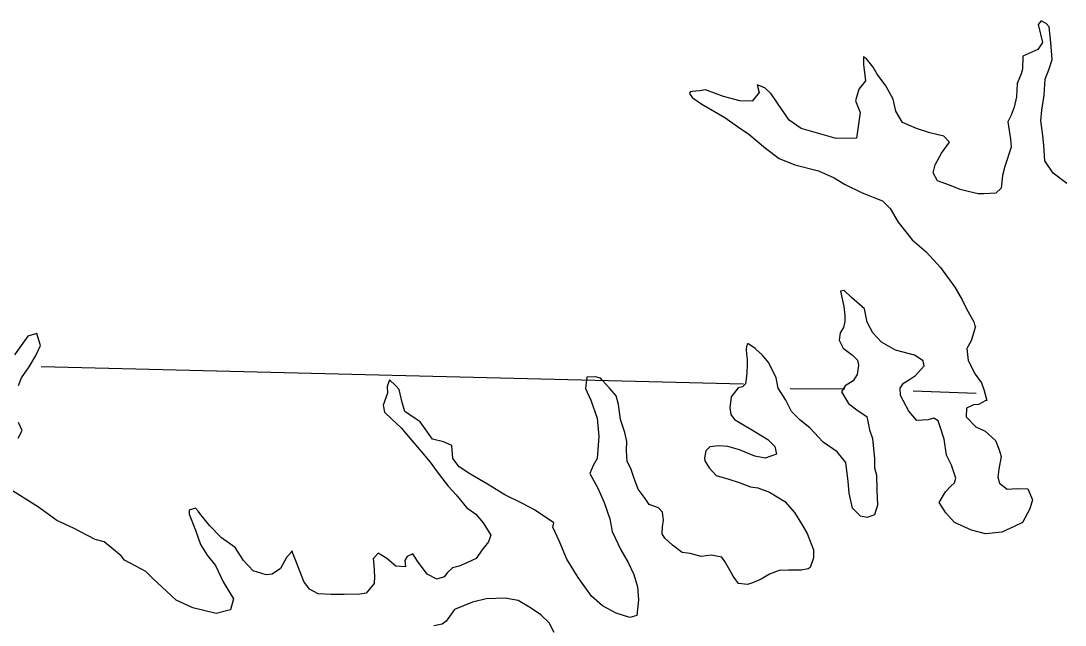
# Model space of a CAD drawing. Extents: x -492261 to -432772, y 1441225 to 1452922.
# Drawn here: x -461306.2 to -461254, y 1452227.1 to 1452257.3 of the extents above; entities that cross this region are included whole.
import ezdxf

# ---------------------------------------------------------------- set-up
doc = ezdxf.new("R2010")
doc.units = 0
doc.layers.add('Default', color=7, linetype='Continuous')

msp = doc.modelspace()

# ---------------------------------------------------------------- linework, layer by layer
at = {"layer": 'Default'}
for points in [[(-461253.942, 1452249.187), (-461254.625, 1452249.704), (-461255.034, 1452250.325), (-461255.094, 1452251.101), (-461255.152, 1452251.727), (-461255.236, 1452252.327), (-461255.192, 1452252.854), (-461255.077, 1452253.607), (-461255.013, 1452254.41), (-461254.819, 1452254.913), (-461254.675, 1452255.391), (-461254.736, 1452256.242), (-461254.822, 1452257.018), (-461254.974, 1452257.191), (-461255.226, 1452257.313), (-461255.374, 1452257.136), (-461255.162, 1452256.237), (-461255.383, 1452255.883), (-461256.13, 1452255.547), (-461256.146, 1452254.895), (-461256.218, 1452254.669), (-461256.413, 1452254.19), (-461256.454, 1452253.513), (-461256.572, 1452253.01), (-461256.717, 1452252.607), (-461256.888, 1452252.279), (-461256.751, 1452251.404), (-461256.721, 1452251.004), (-461257.034, 1452250.047), (-461257.153, 1452249.595), (-461257.22, 1452248.967), (-461257.493, 1452248.713), (-461258.093, 1452248.68), (-461258.369, 1452248.676), (-461258.871, 1452248.795), (-461259.274, 1452248.89), (-461259.802, 1452249.108), (-461260.407, 1452249.325), (-461260.612, 1452249.723), (-461260.517, 1452250.126), (-461260.199, 1452250.706), (-461259.806, 1452251.263), (-461260.085, 1452251.56), (-461260.789, 1452251.725), (-461261.443, 1452251.942), (-461262.148, 1452252.233), (-461262.482, 1452252.805), (-461262.615, 1452253.404), (-461262.974, 1452254.076), (-461263.408, 1452254.647), (-461263.613, 1452254.995), (-461263.944, 1452255.416), (-461264.096, 1452255.514), (-461264.091, 1452255.138), (-461264.005, 1452254.313), (-461264.325, 1452253.908), (-461264.493, 1452253.329), (-461264.259, 1452252.731), (-461264.443, 1452251.45), (-461265.47, 1452251.436), (-461267.205, 1452251.939), (-461267.812, 1452252.357), (-461268.399, 1452253.201), (-461268.706, 1452253.673), (-461269.035, 1452253.969), (-461269.413, 1452254.114), (-461269.308, 1452253.74), (-461269.653, 1452253.309), (-461270.279, 1452253.326), (-461271.084, 1452253.54), (-461271.99, 1452253.879), (-461272.29, 1452253.825), (-461272.665, 1452253.794), (-461272.765, 1452253.768), (-461272.789, 1452253.693), (-461272.662, 1452253.494), (-461272.181, 1452253.15), (-461271.02, 1452252.489), (-461270.388, 1452252.046), (-461269.831, 1452251.653), (-461268.996, 1452250.963), (-461268.312, 1452250.446), (-461267.532, 1452250.131), (-461266.35, 1452249.821), (-461265.569, 1452249.481), (-461265.039, 1452249.162), (-461264.156, 1452248.723), (-461263.149, 1452248.336)], [(-461263.149, 1452248.336), (-461262.768, 1452247.94), (-461262.358, 1452247.269), (-461261.67, 1452246.376), (-461260.961, 1452245.785), (-461260.249, 1452244.993), (-461259.535, 1452244.025), (-461259.176, 1452243.378), (-461258.944, 1452242.931), (-461258.585, 1452242.284), (-461258.532, 1452242.084), (-461258.507, 1452242.06), (-461258.723, 1452241.33), (-461258.943, 1452240.951), (-461258.86, 1452240.351), (-461258.526, 1452239.679), (-461258.194, 1452239.232), (-461258.064, 1452238.858), (-461257.984, 1452238.534), (-461257.932, 1452238.359), (-461257.982, 1452238.358), (-461258.355, 1452238.153), (-461258.606, 1452238.149), (-461258.954, 1452237.969), (-461258.973, 1452237.543), (-461258.491, 1452237.049), (-461258.012, 1452236.83), (-461257.505, 1452236.36), (-461257.323, 1452235.887), (-461257.219, 1452235.562), (-461257.336, 1452234.934), (-461257.38, 1452234.533), (-461257.301, 1452234.233), (-461256.922, 1452233.938), (-461256.421, 1452233.97), (-461255.895, 1452233.952), (-461255.662, 1452233.404), (-461255.781, 1452232.951), (-461256.148, 1452232.269), (-461256.571, 1452232.063), (-461257.194, 1452231.779), (-461257.994, 1452231.693), (-461258.698, 1452231.884), (-461259.555, 1452232.273), (-461259.987, 1452232.744), (-461260.32, 1452233.265), (-461260.001, 1452233.796), (-461259.729, 1452234.075), (-461259.556, 1452234.253), (-461259.484, 1452234.479), (-461259.693, 1452235.128), (-461259.95, 1452235.626), (-461260.061, 1452236.426), (-461260.27, 1452237.049), (-461260.374, 1452237.349), (-461260.576, 1452237.471), (-461260.875, 1452237.392), (-461261.426, 1452237.36), (-461261.833, 1452237.83), (-461262.115, 1452238.352), (-461262.244, 1452238.601), (-461262.274, 1452238.977), (-461262.102, 1452239.23), (-461261.804, 1452239.409), (-461261.506, 1452239.613), (-461261.061, 1452240.096), (-461261.115, 1452240.345), (-461261.544, 1452240.615), (-461262.5, 1452240.878), (-461263.206, 1452241.269), (-461263.638, 1452241.739), (-461263.921, 1452242.262), (-461264.055, 1452242.937), (-461264.689, 1452243.504), (-461265.069, 1452243.85), (-461265.244, 1452243.822), (-461265.083, 1452243.048), (-461265.027, 1452242.598), (-461265.023, 1452242.297), (-461265.095, 1452241.995), (-461265.267, 1452241.742), (-461265.312, 1452241.366), (-461265.106, 1452240.968), (-461264.651, 1452240.623), (-461264.397, 1452240.376), (-461264.343, 1452240.126), (-461264.412, 1452239.649), (-461264.609, 1452239.346), (-461265.006, 1452239.09), (-461265.202, 1452238.787), (-461264.844, 1452238.215), (-461264.363, 1452237.846), (-461263.934, 1452237.551), (-461263.8, 1452236.901), (-461263.644, 1452236.452), (-461263.555, 1452235.451), (-461263.549, 1452235.001), (-461263.444, 1452234.626), (-461263.434, 1452233.875), (-461263.399, 1452233.123), (-461263.543, 1452232.645)], [(-461306.316, 1452239.106), (-461306.17, 1452239.484), (-461305.777, 1452240.041), (-461305.458, 1452240.571), (-461305.215, 1452241.101), (-461305.398, 1452241.7), (-461305.847, 1452241.568), (-461306.511, 1452240.632)], [(-461263.543, 1452232.645), (-461263.917, 1452232.515), (-461264.244, 1452232.586), (-461264.65, 1452232.981), (-461264.81, 1452233.731), (-461264.868, 1452234.306), (-461264.981, 1452235.257), (-461265.414, 1452235.802), (-461266.121, 1452236.269), (-461266.782, 1452236.986), (-461267.263, 1452237.381), (-461267.695, 1452237.801), (-461267.978, 1452238.373), (-461268.361, 1452238.969), (-461268.468, 1452239.494), (-461268.829, 1452240.241), (-461269.16, 1452240.637), (-461269.439, 1452240.884), (-461269.515, 1452240.958), (-461269.869, 1452241.204), (-461269.942, 1452241.078), (-461269.965, 1452240.902), (-461269.937, 1452240.677), (-461269.908, 1452240.402), (-461269.905, 1452240.176), (-461269.924, 1452239.7), (-461269.993, 1452239.198), (-461270.141, 1452239.045), (-461270.366, 1452238.992), (-461270.71, 1452238.537), (-461270.778, 1452237.984), (-461270.724, 1452237.659), (-461270.545, 1452237.411), (-461270.267, 1452237.24), (-461269.561, 1452236.823), (-461268.879, 1452236.407), (-461268.523, 1452236.061), (-461268.443, 1452235.686), (-461269.017, 1452235.478), (-461269.519, 1452235.571), (-461270.3, 1452235.886), (-461270.878, 1452236.054), (-461271.33, 1452236.098), (-461271.78, 1452236.042), (-461271.977, 1452235.838), (-461272.048, 1452235.487), (-461272.021, 1452235.337), (-461271.816, 1452234.989), (-461271.46, 1452234.618), (-461270.832, 1452234.426), (-461270.303, 1452234.257), (-461269.749, 1452234.039), (-461269.373, 1452233.994), (-461268.794, 1452233.777), (-461268.036, 1452233.311), (-461267.553, 1452232.766), (-461267.195, 1452232.195), (-461266.913, 1452231.723), (-461266.601, 1452230.9), (-461266.596, 1452230.499), (-461266.765, 1452230.021), (-461266.864, 1452229.944), (-461267.214, 1452229.889), (-461267.841, 1452229.881), (-461268.316, 1452229.875), (-461268.79, 1452229.693), (-461269.212, 1452229.436), (-461269.636, 1452229.255), (-461269.885, 1452229.177), (-461270.337, 1452229.221), (-461270.617, 1452229.593), (-461270.772, 1452229.891), (-461271.028, 1452230.314), (-461271.181, 1452230.537), (-461271.708, 1452230.63), (-461272.209, 1452230.573), (-461272.762, 1452230.716), (-461273.163, 1452230.761), (-461273.644, 1452231.13), (-461274.024, 1452231.476), (-461274.152, 1452231.7), (-461274.132, 1452232.051), (-461274.086, 1452232.377), (-461274.142, 1452232.777), (-461274.345, 1452233), (-461274.798, 1452233.169), (-461275.002, 1452233.467), (-461275.359, 1452233.938), (-461275.567, 1452234.512), (-461275.724, 1452234.961), (-461275.904, 1452235.309), (-461275.936, 1452235.86), (-461275.917, 1452236.311), (-461276.023, 1452236.761), (-461276.232, 1452237.409), (-461276.342, 1452238.16), (-461276.448, 1452238.584), (-461276.778, 1452238.955), (-461277.134, 1452239.352), (-461277.236, 1452239.475), (-461277.488, 1452239.547)], [(-461305.176, 1452240.049), (-461270.093, 1452239.196)], [(-461277.488, 1452239.547), (-461277.913, 1452239.516), (-461277.981, 1452238.964), (-461277.723, 1452238.366), (-461277.41, 1452237.469), (-461277.323, 1452236.568), (-461277.365, 1452235.916), (-461277.409, 1452235.464), (-461277.604, 1452235.111), (-461277.774, 1452234.707), (-461277.364, 1452233.986), (-461277.054, 1452233.264), (-461276.768, 1452232.441), (-461276.659, 1452231.816), (-461276.221, 1452230.895), (-461275.862, 1452230.273), (-461275.579, 1452229.676), (-461275.395, 1452229.052), (-461275.336, 1452228.401), (-461275.426, 1452227.623), (-461275.776, 1452227.518), (-461276.455, 1452227.735), (-461277.136, 1452228.101), (-461277.694, 1452228.595), (-461278.357, 1452229.513), (-461278.92, 1452230.432), (-461279.308, 1452231.354), (-461279.618, 1452232.027), (-461279.571, 1452232.253), (-461280.531, 1452232.891), (-461281.137, 1452233.209), (-461282.019, 1452233.648), (-461282.878, 1452234.187), (-461283.762, 1452234.701), (-461284.292, 1452235.045), (-461284.623, 1452235.467), (-461284.657, 1452236.118), (-461285.085, 1452236.287), (-461285.638, 1452236.43), (-461286.251, 1452237.299), (-461286.453, 1452237.421), (-461287.009, 1452237.815), (-461287.14, 1452238.264), (-461287.299, 1452238.913), (-461287.477, 1452239.111), (-461287.781, 1452239.383), (-461287.902, 1452239.055), (-461287.873, 1452238.73), (-461288.091, 1452238.126), (-461288.036, 1452237.776), (-461287.655, 1452237.43), (-461287.199, 1452236.985), (-461286.664, 1452236.366), (-461286.181, 1452235.796), (-461285.748, 1452235.276), (-461285.34, 1452234.73), (-461284.856, 1452234.085), (-461284.449, 1452233.64), (-461283.94, 1452233.02), (-461283.459, 1452232.676), (-461283.103, 1452232.255), (-461282.719, 1452231.634), (-461282.84, 1452231.306), (-461283.16, 1452230.876), (-461283.455, 1452230.471), (-461283.878, 1452230.265), (-461284.302, 1452230.084), (-461284.626, 1452230.004), (-461284.874, 1452229.775), (-461285.046, 1452229.548), (-461285.421, 1452229.442), (-461285.9, 1452229.686), (-461286.384, 1452230.331), (-461286.615, 1452230.704), (-461286.889, 1452230.575), (-461287.011, 1452230.373), (-461286.982, 1452230.047), (-461287.458, 1452230.091), (-461287.914, 1452230.461), (-461288.344, 1452230.731), (-461288.59, 1452230.452), (-461288.561, 1452230.151), (-461288.529, 1452229.575), (-461288.549, 1452229.224), (-461288.944, 1452228.743), (-461289.269, 1452228.688), (-461290.045, 1452228.678), (-461290.696, 1452228.669), (-461291.348, 1452228.71), (-461291.777, 1452228.93), (-461292.058, 1452229.327), (-461292.421, 1452230.274), (-461292.654, 1452230.848), (-461292.654, 1452230.823), (-461292.925, 1452230.518), (-461293.218, 1452229.963), (-461293.641, 1452229.682), (-461293.941, 1452229.652), (-461294.595, 1452229.844), (-461295.078, 1452230.364), (-461295.487, 1452231.01)], [(-461267.76, 1452238.952), (-461265.029, 1452238.939)], [(-461261.621, 1452238.835), (-461258.463, 1452238.728)], [(-461306.331, 1452236.475), (-461306.136, 1452236.854), (-461306.316, 1452237.252)], [(-461295.487, 1452231.01), (-461296.17, 1452231.501), (-461296.754, 1452232.095), (-461297.263, 1452232.714), (-461297.314, 1452232.814), (-461297.467, 1452232.987), (-461297.791, 1452232.883), (-461297.789, 1452232.682), (-461297.477, 1452231.885), (-461297.217, 1452231.162), (-461296.885, 1452230.64), (-461296.477, 1452230.119), (-461296.091, 1452229.298), (-461295.578, 1452228.453), (-461295.721, 1452227.899), (-461296.445, 1452227.714), (-461297.602, 1452227.999), (-461298.433, 1452228.389), (-461299.6, 1452229.476), (-461299.955, 1452229.822), (-461300.46, 1452230.09), (-461301.015, 1452230.383), (-461301.193, 1452230.607), (-461301.649, 1452230.976), (-461302.029, 1452231.297), (-461302.481, 1452231.416), (-461303.566, 1452231.978), (-461304.398, 1452232.367), (-461305.309, 1452233.031), (-461306.799, 1452233.963)], [(-461279.548, 1452226.766), (-461279.805, 1452227.263), (-461280.212, 1452227.659), (-461280.742, 1452228.002), (-461281.348, 1452228.37), (-461282.001, 1452228.486), (-461282.953, 1452228.448), (-461283.627, 1452228.289), (-461284.524, 1452227.926), (-461284.942, 1452227.344), (-461285.14, 1452227.191), (-461285.565, 1452227.11)]]:
    msp.add_lwpolyline(points, dxfattribs=at)

doc.saveas('drawing.dxf')
